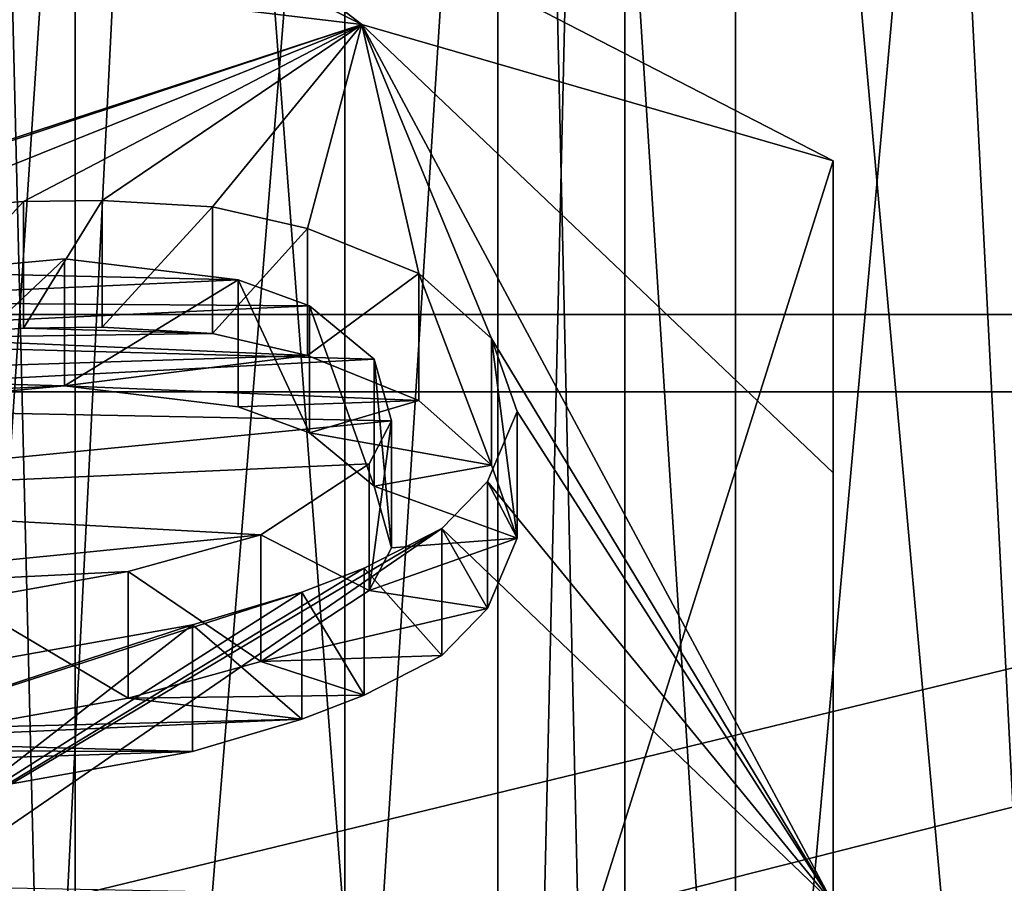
# Model space of a CAD drawing. Header units: millimetres. Extents: x -122 to 122, y -98 to 94.
# Tile 418 of 533: x 79.22 to 82.58, y -11.96 to -9.01. Entities that reach past the tile are written whole.
import ezdxf

# ---------------------------------------------------------------- set-up
doc = ezdxf.new("R2010")
doc.units = ezdxf.units.MM
doc.header["$LTSCALE"] = 26.699852
for name, color, linetype in [('1009', 7, 'CONTINUOUS'), ('1010', 7, 'CONTINUOUS'), ('1012', 7, 'CONTINUOUS'), ('1013', 7, 'CONTINUOUS'), ('1020', 7, 'CONTINUOUS'), ('1021', 7, 'CONTINUOUS'), ('1022', 7, 'CONTINUOUS'), ('1023', 7, 'CONTINUOUS'), ('1133', 7, 'CONTINUOUS'), ('1152', 7, 'CONTINUOUS'), ('1155', 7, 'CONTINUOUS'), ('1156', 7, 'CONTINUOUS'), ('1736', 7, 'CONTINUOUS'), ('1737', 7, 'CONTINUOUS'), ('189', 7, 'CONTINUOUS'), ('192', 7, 'CONTINUOUS'), ('193', 7, 'CONTINUOUS'), ('202', 7, 'CONTINUOUS'), ('206', 7, 'CONTINUOUS'), ('297', 7, 'CONTINUOUS'), ('298', 7, 'CONTINUOUS'), ('299', 7, 'CONTINUOUS'), ('300', 7, 'CONTINUOUS'), ('301', 7, 'CONTINUOUS'), ('302', 7, 'CONTINUOUS'), ('303', 7, 'CONTINUOUS'), ('304', 7, 'CONTINUOUS'), ('305', 7, 'CONTINUOUS'), ('306', 7, 'CONTINUOUS'), ('307', 7, 'CONTINUOUS'), ('308', 7, 'CONTINUOUS'), ('309', 7, 'CONTINUOUS'), ('330', 7, 'CONTINUOUS'), ('331', 7, 'CONTINUOUS'), ('332', 7, 'CONTINUOUS'), ('333', 7, 'CONTINUOUS'), ('334', 7, 'CONTINUOUS'), ('335', 7, 'CONTINUOUS'), ('336', 7, 'CONTINUOUS'), ('337', 7, 'CONTINUOUS'), ('338', 7, 'CONTINUOUS'), ('4178', 7, 'CONTINUOUS'), ('4197', 7, 'CONTINUOUS'), ('4200', 7, 'CONTINUOUS'), ('4201', 7, 'CONTINUOUS'), ('4781', 7, 'CONTINUOUS'), ('4782', 7, 'CONTINUOUS'), ('4791', 7, 'CONTINUOUS'), ('4792', 7, 'CONTINUOUS'), ('4793', 7, 'CONTINUOUS'), ('4794', 7, 'CONTINUOUS'), ('967', 7, 'CONTINUOUS'), ('969', 7, 'CONTINUOUS')]:
    doc.layers.add(name, color=color, linetype=linetype)

msp = doc.modelspace()

# ---------------------------------------------------------------- linework, layer by layer
at = {"layer": '1009', "color": 250, "linetype": 'Continuous', "true_color": 0x323232}
for points in [[(81.2887, 0, 38.25), (81.2887, -19.125, 33.1255), (83.0113, 0, 38.25), (81.2887, 0, 38.25)], [(83.0113, 0, 38.25), (81.2887, -19.125, 33.1255), (83.0113, -19.125, 33.1255), (83.0113, 0, 38.25)]]:
    msp.add_3dface(points, dxfattribs=at)
at = {"layer": '1010', "color": 250, "linetype": 'Continuous', "true_color": 0x323232}
for points in [[(79.4123, 0, 35.5), (79.4123, -17.75, 30.7439), (80.8557, 0, 38), (79.4123, 0, 35.5)], [(80.8557, 0, 38), (79.4123, -17.75, 30.7439), (80.8557, -19, 32.909), (80.8557, 0, 38)]]:
    msp.add_3dface(points, dxfattribs=at)
at = {"layer": '1012', "color": 250, "linetype": 'Continuous', "true_color": 0x323232}
for points in [[(81.2887, -19.125, -33.1255), (81.2887, 0, -38.25), (83.0113, -19.125, -33.1255), (81.2887, -19.125, -33.1255)], [(83.0113, -19.125, -33.1255), (81.2887, 0, -38.25), (83.0113, 0, -38.25), (83.0113, -19.125, -33.1255)]]:
    msp.add_3dface(points, dxfattribs=at)
at = {"layer": '1013', "color": 250, "linetype": 'Continuous', "true_color": 0x323232}
for points in [[(79.4123, -17.75, -30.7439), (79.4123, 0, -35.5), (80.8557, -19, -32.909), (79.4123, -17.75, -30.7439)], [(80.8557, -19, -32.909), (79.4123, 0, -35.5), (80.8557, 0, -38), (80.8557, -19, -32.909)]]:
    msp.add_3dface(points, dxfattribs=at)
at = {"layer": '1020', "color": 250, "linetype": 'Continuous', "true_color": 0x323232}
for points in [[(81.2887, -19.125, 33.1255), (81.2887, 0, 38.25), (80.8557, -19, 32.909), (81.2887, -19.125, 33.1255)], [(81.2887, 0, 38.25), (80.8557, 0, 38), (80.8557, -19, 32.909), (81.2887, 0, 38.25)]]:
    msp.add_3dface(points, dxfattribs=at)
at = {"layer": '1021', "color": 250, "linetype": 'Continuous', "true_color": 0x323232}
for points in [[(81.2887, 0, -38.25), (81.2887, -19.125, -33.1255), (80.8557, 0, -38), (81.2887, 0, -38.25)], [(81.2887, -19.125, -33.1255), (80.8557, -19, -32.909), (80.8557, 0, -38), (81.2887, -19.125, -33.1255)]]:
    msp.add_3dface(points, dxfattribs=at)
at = {"layer": '1022', "color": 250, "linetype": 'Continuous', "true_color": 0x323232}
for points in [[(78.9793, 0, 35.25), (78.9793, -17.625, 30.5274), (79.4123, 0, 35.5), (78.9793, 0, 35.25)], [(78.9793, -17.625, 30.5274), (79.4123, -17.75, 30.7439), (79.4123, 0, 35.5), (78.9793, -17.625, 30.5274)]]:
    msp.add_3dface(points, dxfattribs=at)
at = {"layer": '1023', "color": 250, "linetype": 'Continuous', "true_color": 0x323232}
for points in [[(78.9793, -17.625, -30.5274), (78.9793, 0, -35.25), (79.4123, -17.75, -30.7439), (78.9793, -17.625, -30.5274)], [(78.9793, 0, -35.25), (79.4123, 0, -35.5), (79.4123, -17.75, -30.7439), (78.9793, 0, -35.25)]]:
    msp.add_3dface(points, dxfattribs=at)
at = {"layer": '1133', "color": 250, "linetype": 'Continuous', "true_color": 0x323232}
for points in [[(103.1595, -13.7317, -39.9563), (103.1595, 4.0619, -42.0543), (36.8405, -13.7317, -39.9563), (103.1595, -13.7317, -39.9563)], [(36.8405, -13.7317, -39.9563), (103.1595, 4.0619, -42.0543), (36.8405, 4.0619, -42.0543), (36.8405, -13.7317, -39.9563)]]:
    msp.add_3dface(points, dxfattribs=at)
at = {"layer": '1152', "color": 250, "linetype": 'Continuous', "true_color": 0x323232}
for points in [[(80.3327, -14.0706, -51.3574), (80.3327, 6.8023, -52.8137), (81.6673, -14.0706, -51.3574), (80.3327, -14.0706, -51.3574)], [(81.6673, -14.0706, -51.3574), (80.3327, 6.8023, -52.8137), (81.6673, 6.8023, -52.8137), (81.6673, -14.0706, -51.3574)]]:
    msp.add_3dface(points, dxfattribs=at)
at = {"layer": '1155', "color": 250, "linetype": 'Continuous', "true_color": 0x323232}
for points in [[(78.9815, 6.8822, -52.2735), (80.3327, 6.8023, -52.8137), (78.9799, -13.6721, -50.9196), (78.9815, 6.8822, -52.2735)], [(80.3327, 6.8023, -52.8137), (80.3327, -14.0706, -51.3574), (78.9799, -13.6721, -50.9196), (80.3327, 6.8023, -52.8137)]]:
    msp.add_3dface(points, dxfattribs=at)
at = {"layer": '1156', "color": 250, "linetype": 'Continuous', "true_color": 0x323232}
for points in [[(81.6673, 6.8023, -52.8137), (83.0185, 6.8814, -52.2736), (83.015, -13.6756, -50.9235), (81.6673, 6.8023, -52.8137)], [(81.6673, -14.0706, -51.3574), (81.6673, 6.8023, -52.8137), (82.7243, -13.8427, -51.1063), (81.6673, -14.0706, -51.3574)], [(81.6673, 6.8023, -52.8137), (83.015, -13.6756, -50.9235), (82.7243, -13.8427, -51.1063), (81.6673, 6.8023, -52.8137)]]:
    msp.add_3dface(points, dxfattribs=at)
at = {"layer": '1736', "color": 250, "linetype": 'Continuous', "true_color": 0x323232}
for points in [[(31.5, -4.939, -46.9912), (108.5, -23.625, -40.9197), (31.5, -23.625, -40.9197), (31.5, -4.939, -46.9912)], [(108.5, -4.939, -46.9912), (108.5, -23.625, -40.9197), (31.5, -4.939, -46.9912), (108.5, -4.939, -46.9912)]]:
    msp.add_3dface(points, dxfattribs=at)
at = {"layer": '1737', "color": 250, "linetype": 'Continuous', "true_color": 0x323232}
for points in [[(108.5, -5.148, -48.9802), (108.5, -24.625, -42.6518), (31.5, -5.148, -48.9802), (108.5, -5.148, -48.9802)], [(31.5, -5.148, -48.9802), (108.5, -24.625, -42.6518), (31.5, -24.625, -42.6518), (31.5, -5.148, -48.9802)]]:
    msp.add_3dface(points, dxfattribs=at)
at = {"layer": '189', "color": 7, "linetype": 'Continuous', "true_color": 0xf5f5f5}
for points in [[(80.3912, -9.0246, 72.731), (76, -6.8288, 68.9279), (71.6239, -7.9809, 70.9234), (80.3912, -9.0246, 72.731)], [(77.7124, -9.8997, 74.2468), (80.3912, -9.0246, 72.731), (71.6239, -7.9809, 70.9234), (77.7124, -9.8997, 74.2468)], [(78.0853, -9.7891, 74.0551), (80.3912, -9.0246, 72.731), (77.7124, -9.8997, 74.2468), (78.0853, -9.7891, 74.0551)], [(78.8069, -9.6606, 73.8326), (80.3912, -9.0246, 72.731), (78.0853, -9.7891, 74.0551), (78.8069, -9.6606, 73.8326)], [(79.2357, -9.6284, 73.7769), (80.3912, -9.0246, 72.731), (78.8069, -9.6606, 73.8326), (79.2357, -9.6284, 73.7769)], [(79.5042, -9.6249, 73.7707), (80.3912, -9.0246, 72.731), (79.2357, -9.6284, 73.7769), (79.5042, -9.6249, 73.7707)], [(79.8808, -9.6463, 73.8078), (80.3912, -9.0246, 72.731), (79.5042, -9.6249, 73.7707), (79.8808, -9.6463, 73.8078)], [(80.2052, -9.7212, 73.9376), (80.3912, -9.0246, 72.731), (79.8808, -9.6463, 73.8078), (80.2052, -9.7212, 73.9376)], [(80.5855, -9.8746, 74.2033), (80.3912, -9.0246, 72.731), (80.2052, -9.7212, 73.9376), (80.5855, -9.8746, 74.2033)], [(82, -12.025, 77.9279), (80.3912, -9.0246, 72.731), (80.8335, -10.0958, 74.5865), (82, -12.025, 77.9279)], [(80.8335, -10.0958, 74.5865), (80.3912, -9.0246, 72.731), (80.5855, -9.8746, 74.2033), (80.8335, -10.0958, 74.5865)], [(79.3755, -9.8247, 74.1169), (78.8665, -9.8711, 74.1973), (79.9684, -9.896, 74.2404), (79.3755, -9.8247, 74.1169)], [(78.8665, -9.8711, 74.1973), (78.3053, -9.971, 74.3703), (79.9684, -9.896, 74.2404), (78.8665, -9.8711, 74.1973)], [(79.9684, -9.896, 74.2404), (78.3053, -9.971, 74.3703), (80.2126, -9.9852, 74.395), (79.9684, -9.896, 74.2404)], [(78.3053, -9.971, 74.3703), (77.8522, -10.096, 74.5867), (80.2126, -9.9852, 74.395), (78.3053, -9.971, 74.3703)], [(80.2126, -9.9852, 74.395), (77.8522, -10.096, 74.5867), (80.4326, -10.1672, 74.7102), (80.2126, -9.9852, 74.395)], [(77.8522, -10.096, 74.5867), (77.5119, -10.3196, 74.9741), (80.4326, -10.1672, 74.7102), (77.8522, -10.096, 74.5867)], [(80.921, -10.3456, 75.0192), (82, -12.025, 77.9279), (80.8335, -10.0958, 74.5865), (80.921, -10.3456, 75.0192)], [(80.4326, -10.1672, 74.7102), (77.5119, -10.3196, 74.9741), (80.4922, -10.3778, 75.0748), (80.4326, -10.1672, 74.7102)], [(80.4922, -10.3778, 75.0748), (77.5119, -10.3196, 74.9741), (77.7728, -10.6424, 75.5332), (80.4922, -10.3778, 75.0748)], [(80.8203, -10.5847, 75.4333), (82, -12.025, 77.9279), (80.921, -10.3456, 75.0192), (80.8203, -10.5847, 75.4333)], [(80.4157, -10.5241, 75.3282), (80.4922, -10.3778, 75.0748), (77.7728, -10.6424, 75.5332), (80.4157, -10.5241, 75.3282)], [(80.0465, -10.7667, 75.7485), (80.4157, -10.5241, 75.3282), (77.7728, -10.6424, 75.5332), (80.0465, -10.7667, 75.7485)], [(80.6637, -10.7453, 75.7114), (82, -12.025, 77.9279), (80.8203, -10.5847, 75.4333), (80.6637, -10.7453, 75.7114)], [(77.9768, -10.9722, 76.1045), (80.0465, -10.7667, 75.7485), (77.7728, -10.6424, 75.5332), (77.9768, -10.9722, 76.1045)], [(78.6368, -11.9473, 77.7933), (78.8894, -11.9659, 77.8256), (80.6637, -10.7453, 75.7114), (78.6368, -11.9473, 77.7933)], [(80.3989, -10.8809, 75.9463), (78.6368, -11.9473, 77.7933), (80.6637, -10.7453, 75.7114), (80.3989, -10.8809, 75.9463)], [(78.8894, -11.9659, 77.8256), (82, -12.025, 77.9279), (80.6637, -10.7453, 75.7114), (78.8894, -11.9659, 77.8256)], [(79.5934, -10.8916, 75.9649), (80.0465, -10.7667, 75.7485), (77.9768, -10.9722, 76.1045), (79.5934, -10.8916, 75.9649)], [(79.0322, -10.9916, 76.138), (79.5934, -10.8916, 75.9649), (77.9768, -10.9722, 76.1045), (79.0322, -10.9916, 76.138)], [(80.1863, -10.963, 76.0885), (78.6368, -11.9473, 77.7933), (80.3989, -10.8809, 75.9463), (80.1863, -10.963, 76.0885)], [(78.2064, -11.6015, 77.1944), (78.6368, -11.9473, 77.7933), (80.1863, -10.963, 76.0885), (78.2064, -11.6015, 77.1944)], [(79.8134, -11.0736, 76.2801), (78.2064, -11.6015, 77.1944), (80.1863, -10.963, 76.0885), (79.8134, -11.0736, 76.2801)], [(79.0918, -11.2021, 76.5026), (78.2064, -11.6015, 77.1944), (79.8134, -11.0736, 76.2801), (79.0918, -11.2021, 76.5026)]]:
    msp.add_3dface(points, dxfattribs=at)
at = {"layer": '192', "color": 7, "linetype": 'Continuous', "true_color": 0xf5f5f5}
for points in [[(82, -10.5551, 74.8312), (82, -19.3673, 65.6888), (82, -9.4891, 71.392), (82, -10.5551, 74.8312)], [(82, -12.025, 77.9279), (82, -21.8129, 68.3317), (82, -10.5551, 74.8312), (82, -12.025, 77.9279)], [(82, -21.8129, 68.3317), (82, -19.3673, 65.6888), (82, -10.5551, 74.8312), (82, -21.8129, 68.3317)]]:
    msp.add_3dface(points, dxfattribs=at)
at = {"layer": '193', "color": 7, "linetype": 'Continuous', "true_color": 0xf5f5f5}
for points in [[(82, -9.4891, 71.392), (78.9428, -19.1771, 63.7605), (78.9428, -7.9143, 70.2631), (82, -9.4891, 71.392)], [(82, -9.4891, 71.392), (82, -19.3673, 65.6888), (78.9428, -19.1771, 63.7605), (82, -9.4891, 71.392)]]:
    msp.add_3dface(points, dxfattribs=at)
at = {"layer": '202', "color": 7, "linetype": 'Continuous', "true_color": 0xf5f5f5}
for points in [[(76, -6.8288, 68.9279), (80.3912, -9.0246, 72.731), (78.9428, -7.9143, 70.2631), (76, -6.8288, 68.9279)], [(80.3912, -9.0246, 72.731), (82, -9.4891, 71.392), (78.9428, -7.9143, 70.2631), (80.3912, -9.0246, 72.731)], [(80.3912, -9.0246, 72.731), (82, -12.025, 77.9279), (82, -10.5551, 74.8312), (80.3912, -9.0246, 72.731)], [(80.3912, -9.0246, 72.731), (82, -10.5551, 74.8312), (82, -9.4891, 71.392), (80.3912, -9.0246, 72.731)]]:
    msp.add_3dface(points, dxfattribs=at)
at = {"layer": '206', "color": 7, "linetype": 'Continuous', "true_color": 0xf5f5f5}
for points in [[(79.2357, -10.0615, 73.5269), (78.8069, -10.0936, 73.5826), (79.8808, -10.0793, 73.5578), (79.2357, -10.0615, 73.5269)], [(79.8808, -10.0793, 73.5578), (78.8069, -10.0936, 73.5826), (80.2052, -10.1542, 73.6876), (79.8808, -10.0793, 73.5578)], [(79.5042, -10.0579, 73.5207), (79.2357, -10.0615, 73.5269), (79.8808, -10.0793, 73.5578), (79.5042, -10.0579, 73.5207)], [(78.8069, -10.0936, 73.5826), (78.0853, -10.2221, 73.8051), (80.2052, -10.1542, 73.6876), (78.8069, -10.0936, 73.5826)], [(78.0853, -10.2221, 73.8051), (79.3755, -10.2577, 73.8669), (80.2052, -10.1542, 73.6876), (78.0853, -10.2221, 73.8051)], [(80.2052, -10.1542, 73.6876), (79.3755, -10.2577, 73.8669), (80.5855, -10.3076, 73.9533), (80.2052, -10.1542, 73.6876)], [(77.7124, -10.3327, 73.9968), (79.3755, -10.2577, 73.8669), (78.0853, -10.2221, 73.8051), (77.7124, -10.3327, 73.9968)], [(78.8665, -10.3041, 73.9473), (79.3755, -10.2577, 73.8669), (77.7124, -10.3327, 73.9968), (78.8665, -10.3041, 73.9473)], [(79.3755, -10.2577, 73.8669), (79.9684, -10.3291, 73.9904), (80.5855, -10.3076, 73.9533), (79.3755, -10.2577, 73.8669)], [(79.9684, -10.3291, 73.9904), (80.2126, -10.4183, 74.145), (80.5855, -10.3076, 73.9533), (79.9684, -10.3291, 73.9904)], [(80.5855, -10.3076, 73.9533), (80.2126, -10.4183, 74.145), (80.8335, -10.5289, 74.3365), (80.5855, -10.3076, 73.9533)], [(80.2126, -10.4183, 74.145), (80.4326, -10.6002, 74.4602), (80.8335, -10.5289, 74.3365), (80.2126, -10.4183, 74.145)], [(80.8335, -10.5289, 74.3365), (80.4326, -10.6002, 74.4602), (80.921, -10.7786, 74.7692), (80.8335, -10.5289, 74.3365)], [(80.4326, -10.6002, 74.4602), (80.4922, -10.8108, 74.8248), (80.921, -10.7786, 74.7692), (80.4326, -10.6002, 74.4602)], [(80.4922, -10.8108, 74.8248), (80.4157, -10.9571, 75.0782), (80.921, -10.7786, 74.7692), (80.4922, -10.8108, 74.8248)], [(80.921, -10.7786, 74.7692), (80.4157, -10.9571, 75.0782), (80.8203, -11.0177, 75.1833), (80.921, -10.7786, 74.7692)], [(80.4157, -10.9571, 75.0782), (80.0465, -11.1997, 75.4985), (80.8203, -11.0177, 75.1833), (80.4157, -10.9571, 75.0782)], [(80.8203, -11.0177, 75.1833), (80.0465, -11.1997, 75.4985), (80.6637, -11.1783, 75.4614), (80.8203, -11.0177, 75.1833)], [(80.6637, -11.1783, 75.4614), (80.0465, -11.1997, 75.4985), (80.3989, -11.3139, 75.6963), (80.6637, -11.1783, 75.4614)], [(80.0465, -11.1997, 75.4985), (79.5934, -11.3247, 75.7149), (80.3989, -11.3139, 75.6963), (80.0465, -11.1997, 75.4985)], [(79.5934, -11.3247, 75.7149), (79.0322, -11.4246, 75.888), (80.1863, -11.396, 75.8385), (79.5934, -11.3247, 75.7149)], [(80.3989, -11.3139, 75.6963), (79.5934, -11.3247, 75.7149), (80.1863, -11.396, 75.8385), (80.3989, -11.3139, 75.6963)], [(79.0322, -11.4246, 75.888), (78.5232, -11.471, 75.9684), (80.1863, -11.396, 75.8385), (79.0322, -11.4246, 75.888)], [(80.1863, -11.396, 75.8385), (78.5232, -11.471, 75.9684), (79.8134, -11.5066, 76.0301), (80.1863, -11.396, 75.8385)], [(78.5232, -11.471, 75.9684), (77.5096, -11.5003, 76.0191), (79.8134, -11.5066, 76.0301), (78.5232, -11.471, 75.9684)], [(79.8134, -11.5066, 76.0301), (77.5096, -11.5003, 76.0191), (77.6935, -11.5745, 76.1477), (79.8134, -11.5066, 76.0301)], [(79.0918, -11.6351, 76.2526), (79.8134, -11.5066, 76.0301), (77.6935, -11.5745, 76.1477), (79.0918, -11.6351, 76.2526)]]:
    msp.add_3dface(points, dxfattribs=at)
at = {"layer": '297', "color": 7, "linetype": 'Continuous', "true_color": 0xf5f5f5}
for points in [[(79.0918, -11.2021, 76.5026), (79.8134, -11.0736, 76.2801), (79.0918, -11.6351, 76.2526), (79.0918, -11.2021, 76.5026)], [(79.8134, -11.0736, 76.2801), (79.8134, -11.5066, 76.0301), (79.0918, -11.6351, 76.2526), (79.8134, -11.0736, 76.2801)]]:
    msp.add_3dface(points, dxfattribs=at)
at = {"layer": '298', "color": 7, "linetype": 'Continuous', "true_color": 0xf5f5f5}
for points in [[(79.8134, -11.0736, 76.2801), (80.1863, -10.963, 76.0885), (80.1863, -11.396, 75.8385), (79.8134, -11.0736, 76.2801)], [(79.8134, -11.0736, 76.2801), (80.1863, -11.396, 75.8385), (79.8134, -11.5066, 76.0301), (79.8134, -11.0736, 76.2801)]]:
    msp.add_3dface(points, dxfattribs=at)
at = {"layer": '299', "color": 7, "linetype": 'Continuous', "true_color": 0xf5f5f5}
for points in [[(80.1863, -10.963, 76.0885), (80.3989, -10.8809, 75.9463), (80.3989, -11.3139, 75.6963), (80.1863, -10.963, 76.0885)], [(80.1863, -10.963, 76.0885), (80.3989, -11.3139, 75.6963), (80.1863, -11.396, 75.8385), (80.1863, -10.963, 76.0885)]]:
    msp.add_3dface(points, dxfattribs=at)
at = {"layer": '300', "color": 7, "linetype": 'Continuous', "true_color": 0xf5f5f5}
for points in [[(80.3989, -10.8809, 75.9463), (80.6637, -10.7453, 75.7114), (80.6637, -11.1783, 75.4614), (80.3989, -10.8809, 75.9463)], [(80.3989, -10.8809, 75.9463), (80.6637, -11.1783, 75.4614), (80.3989, -11.3139, 75.6963), (80.3989, -10.8809, 75.9463)]]:
    msp.add_3dface(points, dxfattribs=at)
at = {"layer": '301', "color": 7, "linetype": 'Continuous', "true_color": 0xf5f5f5}
for points in [[(80.6637, -10.7453, 75.7114), (80.8203, -10.5847, 75.4333), (80.8203, -11.0177, 75.1833), (80.6637, -10.7453, 75.7114)], [(80.6637, -10.7453, 75.7114), (80.8203, -11.0177, 75.1833), (80.6637, -11.1783, 75.4614), (80.6637, -10.7453, 75.7114)]]:
    msp.add_3dface(points, dxfattribs=at)
at = {"layer": '302', "color": 7, "linetype": 'Continuous', "true_color": 0xf5f5f5}
for points in [[(80.8203, -10.5847, 75.4333), (80.921, -10.3456, 75.0192), (80.921, -10.7786, 74.7692), (80.8203, -10.5847, 75.4333)], [(80.8203, -10.5847, 75.4333), (80.921, -10.7786, 74.7692), (80.8203, -11.0177, 75.1833), (80.8203, -10.5847, 75.4333)]]:
    msp.add_3dface(points, dxfattribs=at)
at = {"layer": '303', "color": 7, "linetype": 'Continuous', "true_color": 0xf5f5f5}
for points in [[(80.921, -10.3456, 75.0192), (80.8335, -10.0958, 74.5865), (80.921, -10.7786, 74.7692), (80.921, -10.3456, 75.0192)], [(80.8335, -10.0958, 74.5865), (80.8335, -10.5289, 74.3365), (80.921, -10.7786, 74.7692), (80.8335, -10.0958, 74.5865)]]:
    msp.add_3dface(points, dxfattribs=at)
at = {"layer": '304', "color": 7, "linetype": 'Continuous', "true_color": 0xf5f5f5}
for points in [[(80.8335, -10.0958, 74.5865), (80.5855, -9.8746, 74.2033), (80.8335, -10.5289, 74.3365), (80.8335, -10.0958, 74.5865)], [(80.5855, -9.8746, 74.2033), (80.5855, -10.3076, 73.9533), (80.8335, -10.5289, 74.3365), (80.5855, -9.8746, 74.2033)]]:
    msp.add_3dface(points, dxfattribs=at)
at = {"layer": '305', "color": 7, "linetype": 'Continuous', "true_color": 0xf5f5f5}
for points in [[(80.5855, -9.8746, 74.2033), (80.2052, -9.7212, 73.9376), (80.2052, -10.1542, 73.6876), (80.5855, -9.8746, 74.2033)], [(80.5855, -9.8746, 74.2033), (80.2052, -10.1542, 73.6876), (80.5855, -10.3076, 73.9533), (80.5855, -9.8746, 74.2033)]]:
    msp.add_3dface(points, dxfattribs=at)
at = {"layer": '306', "color": 7, "linetype": 'Continuous', "true_color": 0xf5f5f5}
for points in [[(80.2052, -9.7212, 73.9376), (79.8808, -9.6463, 73.8078), (79.8808, -10.0793, 73.5578), (80.2052, -9.7212, 73.9376)], [(80.2052, -9.7212, 73.9376), (79.8808, -10.0793, 73.5578), (80.2052, -10.1542, 73.6876), (80.2052, -9.7212, 73.9376)]]:
    msp.add_3dface(points, dxfattribs=at)
at = {"layer": '307', "color": 7, "linetype": 'Continuous', "true_color": 0xf5f5f5}
for points in [[(79.8808, -9.6463, 73.8078), (79.5042, -9.6249, 73.7707), (79.5042, -10.0579, 73.5207), (79.8808, -9.6463, 73.8078)], [(79.8808, -9.6463, 73.8078), (79.5042, -10.0579, 73.5207), (79.8808, -10.0793, 73.5578), (79.8808, -9.6463, 73.8078)]]:
    msp.add_3dface(points, dxfattribs=at)
at = {"layer": '308', "color": 7, "linetype": 'Continuous', "true_color": 0xf5f5f5}
for points in [[(79.5042, -9.6249, 73.7707), (79.2357, -9.6284, 73.7769), (79.2357, -10.0615, 73.5269), (79.5042, -9.6249, 73.7707)], [(79.5042, -9.6249, 73.7707), (79.2357, -10.0615, 73.5269), (79.5042, -10.0579, 73.5207), (79.5042, -9.6249, 73.7707)]]:
    msp.add_3dface(points, dxfattribs=at)
at = {"layer": '309', "color": 7, "linetype": 'Continuous', "true_color": 0xf5f5f5}
for points in [[(79.2357, -9.6284, 73.7769), (78.8069, -9.6606, 73.8326), (78.8069, -10.0936, 73.5826), (79.2357, -9.6284, 73.7769)], [(79.2357, -9.6284, 73.7769), (78.8069, -10.0936, 73.5826), (79.2357, -10.0615, 73.5269), (79.2357, -9.6284, 73.7769)]]:
    msp.add_3dface(points, dxfattribs=at)
at = {"layer": '330', "color": 7, "linetype": 'Continuous', "true_color": 0xf5f5f5}
for points in [[(78.8665, -9.8711, 74.1973), (79.3755, -9.8247, 74.1169), (78.8665, -10.3041, 73.9473), (78.8665, -9.8711, 74.1973)], [(79.3755, -9.8247, 74.1169), (79.3755, -10.2577, 73.8669), (78.8665, -10.3041, 73.9473), (79.3755, -9.8247, 74.1169)]]:
    msp.add_3dface(points, dxfattribs=at)
at = {"layer": '331', "color": 7, "linetype": 'Continuous', "true_color": 0xf5f5f5}
for points in [[(79.3755, -9.8247, 74.1169), (79.9684, -9.896, 74.2404), (79.3755, -10.2577, 73.8669), (79.3755, -9.8247, 74.1169)], [(79.9684, -9.896, 74.2404), (79.9684, -10.3291, 73.9904), (79.3755, -10.2577, 73.8669), (79.9684, -9.896, 74.2404)]]:
    msp.add_3dface(points, dxfattribs=at)
at = {"layer": '332', "color": 7, "linetype": 'Continuous', "true_color": 0xf5f5f5}
for points in [[(79.9684, -9.896, 74.2404), (80.2126, -9.9852, 74.395), (80.2126, -10.4183, 74.145), (79.9684, -9.896, 74.2404)], [(79.9684, -9.896, 74.2404), (80.2126, -10.4183, 74.145), (79.9684, -10.3291, 73.9904), (79.9684, -9.896, 74.2404)]]:
    msp.add_3dface(points, dxfattribs=at)
at = {"layer": '333', "color": 7, "linetype": 'Continuous', "true_color": 0xf5f5f5}
for points in [[(80.2126, -9.9852, 74.395), (80.4326, -10.1672, 74.7102), (80.4326, -10.6002, 74.4602), (80.2126, -9.9852, 74.395)], [(80.2126, -9.9852, 74.395), (80.4326, -10.6002, 74.4602), (80.2126, -10.4183, 74.145), (80.2126, -9.9852, 74.395)]]:
    msp.add_3dface(points, dxfattribs=at)
at = {"layer": '334', "color": 7, "linetype": 'Continuous', "true_color": 0xf5f5f5}
for points in [[(80.4326, -10.1672, 74.7102), (80.4922, -10.3778, 75.0748), (80.4922, -10.8108, 74.8248), (80.4326, -10.1672, 74.7102)], [(80.4326, -10.1672, 74.7102), (80.4922, -10.8108, 74.8248), (80.4326, -10.6002, 74.4602), (80.4326, -10.1672, 74.7102)]]:
    msp.add_3dface(points, dxfattribs=at)
at = {"layer": '335', "color": 7, "linetype": 'Continuous', "true_color": 0xf5f5f5}
for points in [[(80.4922, -10.3778, 75.0748), (80.4157, -10.5241, 75.3282), (80.4157, -10.9571, 75.0782), (80.4922, -10.3778, 75.0748)], [(80.4922, -10.3778, 75.0748), (80.4157, -10.9571, 75.0782), (80.4922, -10.8108, 74.8248), (80.4922, -10.3778, 75.0748)]]:
    msp.add_3dface(points, dxfattribs=at)
at = {"layer": '336', "color": 7, "linetype": 'Continuous', "true_color": 0xf5f5f5}
for points in [[(80.4157, -10.5241, 75.3282), (80.0465, -10.7667, 75.7485), (80.4157, -10.9571, 75.0782), (80.4157, -10.5241, 75.3282)], [(80.0465, -10.7667, 75.7485), (80.0465, -11.1997, 75.4985), (80.4157, -10.9571, 75.0782), (80.0465, -10.7667, 75.7485)]]:
    msp.add_3dface(points, dxfattribs=at)
at = {"layer": '337', "color": 7, "linetype": 'Continuous', "true_color": 0xf5f5f5}
for points in [[(80.0465, -10.7667, 75.7485), (79.5934, -10.8916, 75.9649), (80.0465, -11.1997, 75.4985), (80.0465, -10.7667, 75.7485)], [(79.5934, -10.8916, 75.9649), (79.5934, -11.3247, 75.7149), (80.0465, -11.1997, 75.4985), (79.5934, -10.8916, 75.9649)]]:
    msp.add_3dface(points, dxfattribs=at)
at = {"layer": '338', "color": 7, "linetype": 'Continuous', "true_color": 0xf5f5f5}
for points in [[(79.5934, -10.8916, 75.9649), (79.0322, -10.9916, 76.138), (79.5934, -11.3247, 75.7149), (79.5934, -10.8916, 75.9649)], [(79.0322, -10.9916, 76.138), (79.0322, -11.4246, 75.888), (79.5934, -11.3247, 75.7149), (79.0322, -10.9916, 76.138)]]:
    msp.add_3dface(points, dxfattribs=at)
at = {"layer": '4178', "color": 250, "linetype": 'Continuous', "true_color": 0x323232}
for points in [[(103.1595, 4.0619, 42.0543), (103.1595, -13.7317, 39.9563), (36.8405, 4.0619, 42.0543), (103.1595, 4.0619, 42.0543)], [(36.8405, 4.0619, 42.0543), (103.1595, -13.7317, 39.9563), (36.8405, -13.7317, 39.9563), (36.8405, 4.0619, 42.0543)]]:
    msp.add_3dface(points, dxfattribs=at)
at = {"layer": '4197', "color": 250, "linetype": 'Continuous', "true_color": 0x323232}
for points in [[(80.3327, -14.0706, 51.3574), (81.6673, -14.0706, 51.3574), (81.6673, 6.8023, 52.8137), (80.3327, -14.0706, 51.3574)], [(80.3327, 6.8023, 52.8137), (80.3327, -14.0706, 51.3574), (81.6673, 6.8023, 52.8137), (80.3327, 6.8023, 52.8137)]]:
    msp.add_3dface(points, dxfattribs=at)
at = {"layer": '4200', "color": 250, "linetype": 'Continuous', "true_color": 0x323232}
for points in [[(78.9799, -13.6721, 50.9196), (80.3327, 6.8023, 52.8137), (78.9815, 6.8822, 52.2735), (78.9799, -13.6721, 50.9196)], [(79.2933, -13.8509, 51.1153), (80.3327, 6.8023, 52.8137), (78.9799, -13.6721, 50.9196), (79.2933, -13.8509, 51.1153)], [(80.3327, -14.0706, 51.3574), (80.3327, 6.8023, 52.8137), (79.2933, -13.8509, 51.1153), (80.3327, -14.0706, 51.3574)]]:
    msp.add_3dface(points, dxfattribs=at)
at = {"layer": '4201', "color": 250, "linetype": 'Continuous', "true_color": 0x323232}
for points in [[(81.6673, 6.8023, 52.8137), (83.015, -13.6756, 50.9235), (83.0185, 6.8814, 52.2736), (81.6673, 6.8023, 52.8137)], [(81.6673, 6.8023, 52.8137), (81.6673, -14.0706, 51.3574), (83.015, -13.6756, 50.9235), (81.6673, 6.8023, 52.8137)]]:
    msp.add_3dface(points, dxfattribs=at)
at = {"layer": '4781', "color": 250, "linetype": 'Continuous', "true_color": 0x323232}
for points in [[(31.5, -23.625, 40.9197), (108.5, -4.939, 46.9912), (31.5, -4.939, 46.9912), (31.5, -23.625, 40.9197)], [(108.5, -23.625, 40.9197), (108.5, -4.939, 46.9912), (31.5, -23.625, 40.9197), (108.5, -23.625, 40.9197)]]:
    msp.add_3dface(points, dxfattribs=at)
at = {"layer": '4782', "color": 250, "linetype": 'Continuous', "true_color": 0x323232}
for points in [[(108.5, -24.625, 42.6518), (108.5, -5.148, 48.9802), (31.5, -24.625, 42.6518), (108.5, -24.625, 42.6518)], [(31.5, -24.625, 42.6518), (108.5, -5.148, 48.9802), (31.5, -5.148, 48.9802), (31.5, -24.625, 42.6518)]]:
    msp.add_3dface(points, dxfattribs=at)
at = {"layer": '4791', "color": 150, "linetype": 'Continuous', "true_color": 0x378cff}
for points in [[(22, -10.0141, -43.8712), (22, 10.0141, -43.8712), (122, -10.0141, -43.8712), (22, -10.0141, -43.8712)], [(22, 10.0141, -43.8712), (122, 10.0141, -43.8712), (122, -10.0141, -43.8712), (22, 10.0141, -43.8712)], [(22, -28.0584, -35.181), (22, -10.0141, -43.8712), (122, -28.0584, -35.181), (22, -28.0584, -35.181)], [(22, -10.0141, -43.8712), (122, -10.0141, -43.8712), (122, -28.0584, -35.181), (22, -10.0141, -43.8712)]]:
    msp.add_3dface(points, dxfattribs=at)
at = {"layer": '4792', "color": 150, "linetype": 'Continuous', "true_color": 0x378cff}
for points in [[(22, 10.0141, 43.8712), (22, -10.0141, 43.8712), (122, 10.0141, 43.8712), (22, 10.0141, 43.8712)], [(22, -10.0141, 43.8712), (122, -10.0141, 43.8712), (122, 10.0141, 43.8712), (22, -10.0141, 43.8712)], [(22, -10.0141, 43.8712), (22, -28.0584, 35.181), (122, -10.0141, 43.8712), (22, -10.0141, 43.8712)], [(22, -28.0584, 35.181), (122, -28.0584, 35.181), (122, -10.0141, 43.8712), (22, -28.0584, 35.181)]]:
    msp.add_3dface(points, dxfattribs=at)
at = {"layer": '4793', "color": 150, "linetype": 'Continuous', "true_color": 0x378cff}
for points in [[(22, -10.2783, 38.3524), (22, 0, 39.7059), (122, -10.2783, 38.3524), (22, -10.2783, 38.3524)], [(22, 0, 39.7059), (122, 0, 39.7059), (122, -10.2783, 38.3524), (22, 0, 39.7059)], [(22, -19.854, 34.3853), (22, -10.2783, 38.3524), (122, -19.854, 34.3853), (22, -19.854, 34.3853)], [(22, -10.2783, 38.3524), (122, -10.2783, 38.3524), (122, -19.854, 34.3853), (22, -10.2783, 38.3524)]]:
    msp.add_3dface(points, dxfattribs=at)
at = {"layer": '4794', "color": 150, "linetype": 'Continuous', "true_color": 0x378cff}
for points in [[(22, 0, -39.7059), (22, -10.2783, -38.3524), (122, 0, -39.7059), (22, 0, -39.7059)], [(22, -10.2783, -38.3524), (122, -10.2783, -38.3524), (122, 0, -39.7059), (22, -10.2783, -38.3524)], [(22, -10.2783, -38.3524), (22, -19.854, -34.3853), (122, -10.2783, -38.3524), (22, -10.2783, -38.3524)], [(22, -19.854, -34.3853), (122, -19.854, -34.3853), (122, -10.2783, -38.3524), (22, -19.854, -34.3853)]]:
    msp.add_3dface(points, dxfattribs=at)
at = {"layer": '967', "color": 250, "linetype": 'Continuous', "true_color": 0x323232}
for points in [[(107.5, -14.875, -25.7643), (107.5, 0, -29.75), (-107.5, -14.875, -25.7643), (107.5, -14.875, -25.7643)], [(-107.5, -14.875, -25.7643), (107.5, 0, -29.75), (-107.5, 0, -29.75), (-107.5, -14.875, -25.7643)]]:
    msp.add_3dface(points, dxfattribs=at)
at = {"layer": '969', "color": 250, "linetype": 'Continuous', "true_color": 0x323232}
for points in [[(107.5, 0, 29.75), (107.5, -14.875, 25.7643), (-107.5, 0, 29.75), (107.5, 0, 29.75)], [(-107.5, 0, 29.75), (107.5, -14.875, 25.7643), (-107.5, -14.875, 25.7643), (-107.5, 0, 29.75)]]:
    msp.add_3dface(points, dxfattribs=at)

doc.saveas('drawing.dxf')
